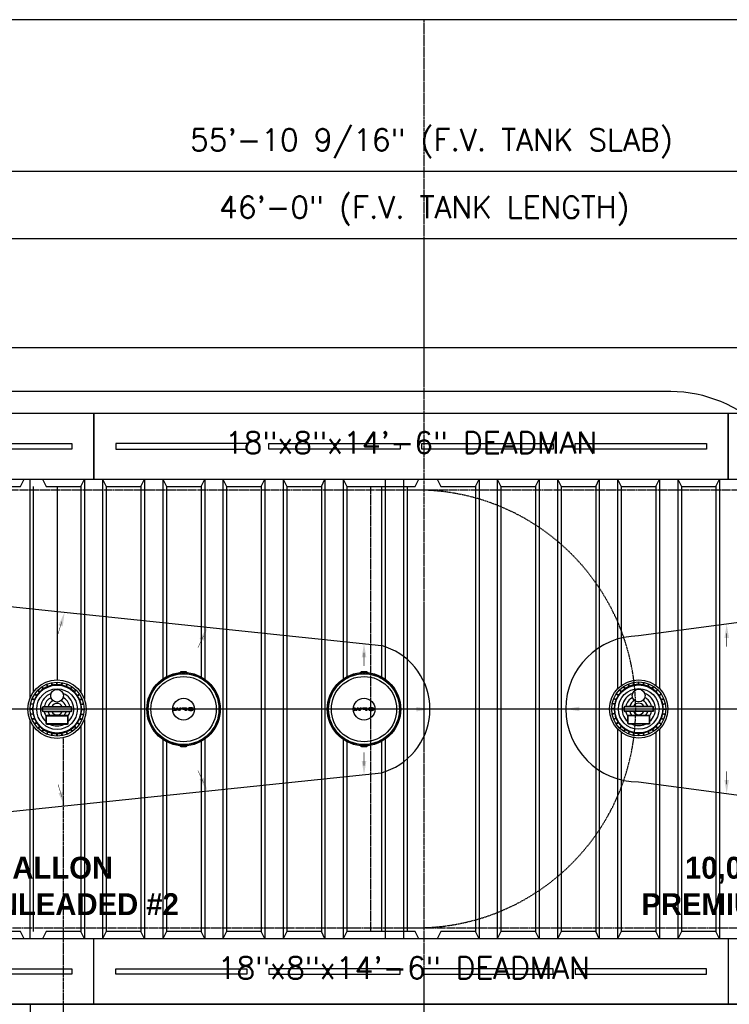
# Model space of a CAD drawing. Extents: x -169 to 7270, y -140 to 2984.
# Tile 493 of 656: x 1587 to 1782, y 1398 to 1668. Entities that reach past the tile are written whole.
import ezdxf
from ezdxf.enums import TextEntityAlignment as Align

# ---------------------------------------------------------------- set-up
doc = ezdxf.new("R2010")
doc.units = 0
doc.header["$MEASUREMENT"] = 0
doc.header["$PDSIZE"] = 1
for name, pattern in [('CENTER1', [0.6625, 0.5, -0.075, 0.0125, -0.075]), ('HIDDEN3', [0.1875, 0.125, -0.0625]), ('VENT', [0.04, 0.02, -0.02])]:
    doc.linetypes.add(name, pattern=pattern)
doc.layers.get('DEFPOINTS').update_dxf_attribs({"linetype": 'CONTINUOUS'})
for name, color, linetype in [('DIM', 3, 'CONTINUOUS'), ('FREEZE-OUTLINE-TITLES', 60, 'CONTINUOUS'), ('MULTI-PORT-MANHOLE-HATCH', 252, 'CONTINUOUS'), ('PIPIMG-PRODUCT-PREMIUM', 5, 'CONTINUOUS'), ('PIPING-VENT', 3, 'VENT'), ('TANK-ANCHOR', 4, 'CONTINUOUS'), ('TANK-DESCRIPTION', 3, 'CONTINUOUS'), ('TANK-MANHOLE-COVER-18', 2, 'CONTINUOUS'), ('TANK-MANHOLE-COVER-HATCH-18', 7, 'CONTINUOUS'), ('TANK-MANWAY', 5, 'CONTINUOUS'), ('TANK-SLAB', 6, 'CONTINUOUS'), ('TANK-SLOPE', 3, 'CONTINUOUS'), ('TANK-UST', 5, 'CONTINUOUS'), ('TANK-UST-RIB', 7, 'CONTINUOUS'), ('TEXT', 3, 'CONTINUOUS')]:
    doc.layers.add(name, color=color, linetype=linetype)
doc.layers.add('FREEZE-LINES', color=8, linetype='CONTINUOUS', plot=False)
doc.styles.add('BOLD', font='bold', dxfattribs={"height": 7.2})
doc.styles.add('SIMPLEX', font='simplex')
doc.dimstyles.new('DIM64', dxfattribs={"dimscale": 64, "dimtxt": 0.09375, "dimasz": 0.09375, "dimexe": 0.0625, "dimexo": 0.0625, "dimgap": 0.046875, "dimtad": 1, "dimdec": 4, "dimzin": 3, "dimdsep": 46, "dimlunit": 4, "dimtxsty": 'SIMPLEX', "dimcen": 0, "dimclrd": 256, "dimclre": 256, "dimclrt": 256, "dimadec": 0, "dimazin": 0, "dimtfac": 1, "dimtdec": 4, "dimtmove": 0, "dimatfit": 3, "dimfxl": 1, "dimfrac": 2, "dimtolj": 1, "dimtzin": 0, "dimarcsym": 0})

# ---------------------------------------------------------------- blocks, each defined once
blk = doc.blocks.new('*D23')
at = {"layer": 'DEFPOINTS', "color": 0, "transparency": 16777216}
for p in [(2035.22, 1626.52), (1364.64, 1578.02), (2035.22, 1578.02)]:
    blk.add_point(p, dxfattribs=at)
at = {"layer": 'DIM', "lineweight": -2, "transparency": 16777216}
for p, q in [((1364.64, 1582.02), (1364.64, 1630.52)), ((2035.22, 1582.02), (2035.22, 1630.52)), ((1370.64, 1626.52), (2029.22, 1626.52))]:
    blk.add_line(p, q, dxfattribs=at)
at = {"layer": 'DIM', "transparency": 16777216}
for points in [[(1370.64, 1627.52), (1370.64, 1625.52), (1364.64, 1626.52)], [(2029.22, 1627.52), (2029.22, 1625.52), (2035.22, 1626.52)]]:
    blk.add_solid(points, dxfattribs=at)
at = {"layer": 'DIM', "transparency": 16777216, "insert": (1699.93, 1634.09), "char_height": 6, "attachment_point": 5, "style": 'SIMPLEX'}
blk.add_mtext('\\A1;55\'-10 9/16" (F.V. TANK SLAB)', dxfattribs=at)
blk = doc.blocks.new('*D25')
at = {"layer": 'DEFPOINTS', "color": 0, "transparency": 16777216}
for p in [(1422, 1608.02), (1974.01, 1608.02), (1974.01, 1608.02)]:
    blk.add_point(p, dxfattribs=at)
at = {"layer": 'DIM', "lineweight": -2, "transparency": 16777216}
blk.add_line((1428, 1608.02), (1968.01, 1608.02), dxfattribs=at)
at = {"layer": 'DIM', "transparency": 16777216}
for points in [[(1428, 1609.02), (1428, 1607.02), (1422, 1608.02)], [(1968.01, 1609.02), (1968.01, 1607.02), (1974.01, 1608.02)]]:
    blk.add_solid(points, dxfattribs=at)
at = {"layer": 'DIM', "transparency": 16777216, "insert": (1698, 1615.59), "char_height": 6, "attachment_point": 5, "style": 'SIMPLEX'}
blk.add_mtext('\\A1;46\'-0" (F.V. TANK LENGTH)', dxfattribs=at)

msp = doc.modelspace()

# ---------------------------------------------------------------- hatches: boundary and pattern name
at = {"layer": 'TANK-MANHOLE-COVER-HATCH-18', "linetype": 'Continuous'}
for points in [[(1630.942, 1479.34024), (1631.30287, 1479.34017), (1630.83484, 1478.60342), (1630.52748, 1478.60347), (1630.25178, 1479.16336), (1629.97588, 1478.60357), (1629.66852, 1478.60363), (1629.20075, 1479.34055), (1629.56162, 1479.34049), (1629.81811, 1478.77923), (1630.07206, 1479.3404), (1630.43156, 1479.34033), (1630.68531, 1478.77908)], [(1629.43114, 1478.59955, -1), (1629.2802, 1478.59958, -1)], [(1680.442, 1479.34024), (1680.80287, 1479.34017), (1680.33484, 1478.60342), (1680.02748, 1478.60347), (1679.75178, 1479.16336), (1679.47588, 1478.60357), (1679.16852, 1478.60363), (1678.70075, 1479.34055), (1679.06162, 1479.34049), (1679.31811, 1478.77923), (1679.57206, 1479.3404), (1679.93156, 1479.34033), (1680.18531, 1478.77908)], [(1678.93114, 1478.59955, -1), (1678.7802, 1478.59958, -1)]]:
    msp.add_hatch(color=256, dxfattribs=at).paths.add_polyline_path(points)
h = msp.add_hatch(color=256, dxfattribs=at)
h.paths.add_polyline_path([(1631.71451, 1479.3058), (1631.79136, 1479.32499), (1631.87369, 1479.33596), (1631.95876, 1479.34006), (1632.76832, 1479.33991), (1632.76819, 1478.60307), (1632.42378, 1478.60313), (1632.42384, 1478.88717), (1631.95868, 1478.88725), (1631.87361, 1478.89138), (1631.79128, 1478.90237), (1631.71444, 1478.92022), (1631.64584, 1478.94631), (1631.58821, 1478.9765), (1631.54294, 1479.01219), (1631.51276, 1479.05199), (1631.4963, 1479.09315), (1631.49631, 1479.13432), (1631.51278, 1479.17548), (1631.54298, 1479.21389), (1631.58826, 1479.24956), (1631.6459, 1479.28111)])
h.paths.add_polyline_path([(1632.4239, 1479.22471), (1631.95874, 1479.2248), (1631.89974, 1479.22069), (1631.84485, 1479.20972), (1631.79819, 1479.19189), (1631.76114, 1479.16857), (1631.73918, 1479.14251), (1631.73094, 1479.11369), (1631.73917, 1479.08488), (1631.76112, 1479.05743), (1631.79816, 1479.0341), (1631.84481, 1479.01762), (1631.8997, 1479.00526), (1631.9587, 1479.00251), (1632.42386, 1479.00242)], flags=16)
h = msp.add_hatch(color=256, dxfattribs=at)
h.paths.add_polyline_path([(1633.2362, 1479.16694), (1633.30207, 1479.20809), (1633.38028, 1479.24512), (1633.46948, 1479.27667), (1633.56691, 1479.30272), (1633.67119, 1479.32191), (1633.77959, 1479.33424), (1633.89211, 1479.33971), (1634.00463, 1479.33694), (1634.1144, 1479.32869), (1634.22142, 1479.31221), (1634.32296, 1479.29023), (1634.41626, 1479.2614), (1634.49995, 1479.22708), (1634.5713, 1479.18728), (1634.63166, 1479.14336), (1634.67694, 1479.0967), (1634.7006, 1479.05964), (1634.71809, 1479.02259), (1634.72631, 1478.97045), (1634.71807, 1478.91968), (1634.69473, 1478.86892), (1634.6563, 1478.8209), (1634.62014, 1478.78951), (1634.57122, 1478.75505), (1634.49986, 1478.71527), (1634.41615, 1478.68098), (1634.32284, 1478.65219), (1634.2213, 1478.62888), (1634.11427, 1478.6138), (1634.0045, 1478.60422), (1633.89198, 1478.60287), (1633.77946, 1478.60838), (1633.67107, 1478.62075), (1633.56679, 1478.63997), (1633.46937, 1478.66606), (1633.38019, 1478.69764), (1633.30198, 1478.7347), (1633.23612, 1478.77587), (1633.18399, 1478.82117), (1633.14558, 1478.8692), (1633.12226, 1478.91997), (1633.11404, 1478.97074), (1633.12228, 1479.02288), (1633.14562, 1479.07228), (1633.18405, 1479.12029)])
h.paths.add_polyline_path([(1633.47218, 1479.06124), (1633.44885, 1479.01734), (1633.44061, 1478.97068), (1633.44883, 1478.9254), (1633.47215, 1478.88149), (1633.51194, 1478.84032), (1633.56544, 1478.80326), (1633.6313, 1478.77169), (1633.70677, 1478.74835), (1633.78909, 1478.7305), (1633.87553, 1478.72225), (1633.96472, 1478.72223), (1634.05117, 1478.73045), (1634.1335, 1478.74827), (1634.20897, 1478.77158), (1634.27484, 1478.80313), (1634.32699, 1478.84017), (1634.36679, 1478.88133), (1634.3915, 1478.92523), (1634.39974, 1478.97051), (1634.39151, 1479.01717), (1634.36682, 1479.06108), (1634.32704, 1479.10225), (1634.2749, 1479.13931), (1634.20905, 1479.16951), (1634.13358, 1479.19422), (1634.05126, 1479.2107), (1633.96481, 1479.21895), (1633.87562, 1479.21896), (1633.78918, 1479.21075), (1633.70685, 1479.19429), (1633.63137, 1479.16961), (1633.56551, 1479.13943), (1633.51198, 1479.1024)], flags=16)
h = msp.add_hatch(color=256, dxfattribs=at)
h.paths.add_polyline_path([(1681.21451, 1479.3058), (1681.29136, 1479.32499), (1681.37369, 1479.33596), (1681.45876, 1479.34006), (1682.26832, 1479.33991), (1682.26819, 1478.60307), (1681.92378, 1478.60313), (1681.92384, 1478.88717), (1681.45868, 1478.88725), (1681.37361, 1478.89138), (1681.29128, 1478.90237), (1681.21444, 1478.92022), (1681.14584, 1478.94631), (1681.08821, 1478.9765), (1681.04294, 1479.01219), (1681.01276, 1479.05199), (1680.9963, 1479.09315), (1680.99631, 1479.13432), (1681.01278, 1479.17548), (1681.04298, 1479.21389), (1681.08826, 1479.24956), (1681.1459, 1479.28111)])
h.paths.add_polyline_path([(1681.9239, 1479.22471), (1681.45874, 1479.2248), (1681.39974, 1479.22069), (1681.34485, 1479.20972), (1681.29819, 1479.19189), (1681.26114, 1479.16857), (1681.23918, 1479.14251), (1681.23094, 1479.11369), (1681.23917, 1479.08488), (1681.26112, 1479.05743), (1681.29816, 1479.0341), (1681.34481, 1479.01762), (1681.3997, 1479.00526), (1681.4587, 1479.00251), (1681.92386, 1479.00242)], flags=16)
h = msp.add_hatch(color=256, dxfattribs=at)
h.paths.add_polyline_path([(1682.7362, 1479.16694), (1682.80207, 1479.20809), (1682.88028, 1479.24512), (1682.96948, 1479.27667), (1683.06691, 1479.30272), (1683.17119, 1479.32191), (1683.27959, 1479.33424), (1683.39211, 1479.33971), (1683.50463, 1479.33694), (1683.6144, 1479.32869), (1683.72142, 1479.31221), (1683.82296, 1479.29023), (1683.91626, 1479.2614), (1683.99995, 1479.22708), (1684.0713, 1479.18728), (1684.13166, 1479.14336), (1684.17694, 1479.0967), (1684.2006, 1479.05964), (1684.21809, 1479.02259), (1684.22631, 1478.97045), (1684.21807, 1478.91968), (1684.19473, 1478.86892), (1684.1563, 1478.8209), (1684.12014, 1478.78951), (1684.07122, 1478.75505), (1683.99986, 1478.71527), (1683.91615, 1478.68098), (1683.82284, 1478.65219), (1683.7213, 1478.62888), (1683.61427, 1478.6138), (1683.5045, 1478.60422), (1683.39198, 1478.60287), (1683.27946, 1478.60838), (1683.17107, 1478.62075), (1683.06679, 1478.63997), (1682.96937, 1478.66606), (1682.88019, 1478.69764), (1682.80198, 1478.7347), (1682.73612, 1478.77587), (1682.68399, 1478.82117), (1682.64558, 1478.8692), (1682.62226, 1478.91997), (1682.61404, 1478.97074), (1682.62228, 1479.02288), (1682.64562, 1479.07228), (1682.68405, 1479.12029)])
h.paths.add_polyline_path([(1682.97218, 1479.06124), (1682.94885, 1479.01734), (1682.94061, 1478.97068), (1682.94883, 1478.9254), (1682.97215, 1478.88149), (1683.01194, 1478.84032), (1683.06544, 1478.80326), (1683.1313, 1478.77169), (1683.20677, 1478.74835), (1683.28909, 1478.7305), (1683.37553, 1478.72225), (1683.46472, 1478.72223), (1683.55117, 1478.73045), (1683.6335, 1478.74827), (1683.70897, 1478.77158), (1683.77484, 1478.80313), (1683.82699, 1478.84017), (1683.86679, 1478.88133), (1683.8915, 1478.92523), (1683.89974, 1478.97051), (1683.89151, 1479.01717), (1683.86682, 1479.06108), (1683.82704, 1479.10225), (1683.7749, 1479.13931), (1683.70905, 1479.16951), (1683.63358, 1479.19422), (1683.55126, 1479.2107), (1683.46481, 1479.21895), (1683.37562, 1479.21896), (1683.28918, 1479.21075), (1683.20685, 1479.19429), (1683.13137, 1479.16961), (1683.06551, 1479.13943), (1683.01198, 1479.1024)], flags=16)

# ---------------------------------------------------------------- linework, layer by layer
at = {"layer": 'FREEZE-LINES', "color": 8, "linetype": 'CENTER1'}
msp.add_line((1698, 1128.01471), (1698, 1668.01471), dxfattribs=at)
at = {"layer": 'FREEZE-LINES', "linetype": 'Continuous'}
msp.add_line((2220, 1398.01839), (1176, 1398.01839), dxfattribs=at)
at = {"layer": 'FREEZE-OUTLINE-TITLES', "linetype": 'Continuous'}
msp.add_lwpolyline([(2220, 1668.02207), (1176, 1668.02207), (1176, 1128.01471), (2220, 1128.01471)], close=True, dxfattribs=at)
at = {"layer": 'MULTI-PORT-MANHOLE-HATCH'}
msp.add_line((1422, 1479.01916), (2010, 1479.01916), dxfattribs=at)
at = {"layer": 'PIPIMG-PRODUCT-PREMIUM'}
msp.add_line((1765.58908, 1566.01839), (1364.64415, 1566.01839), dxfattribs=at)
msp.add_arc((1765.58908, 1530.01839), 36, 45, 90, dxfattribs=at)
at = {"layer": 'PIPING-VENT', "ltscale": 3}
msp.add_line((2035.21651, 1398.01839), (1607.25, 1398.01839), dxfattribs=at)
at = {"layer": 'TANK-ANCHOR'}
for points in [[(1607.35585, 1560.01839), (1410.13934, 1560.01839), (1410.13934, 1542.01839), (1607.35585, 1542.01839)], [(1781.35585, 1560.01839), (1607.35585, 1560.01839), (1607.35585, 1542.01839), (1781.35585, 1542.01839)], [(1978.57236, 1560.01839), (1781.35585, 1560.01839), (1781.35585, 1542.01839), (1978.57236, 1542.01839)], [(1607.35585, 1416.01839), (1410, 1416.01839), (1410, 1398.01839), (1607.35585, 1398.01839)], [(1781.35585, 1398.01993), (1607.35585, 1398.01993), (1607.35585, 1416.01993), (1781.35585, 1416.01993)], [(1978.57236, 1416.01839), (1781.35585, 1416.01839), (1781.35585, 1398.01839), (1978.57236, 1398.01839)], [(1590, 1398.01839), (1410, 1398.01839), (1410, 1380.01839), (1590, 1380.01839)], [(1590, 1380.01839), (1590, 1398.01839), (1806, 1398.01839), (1806, 1380.01839)]]:
    msp.add_lwpolyline(points, close=True, dxfattribs=at)
at = {"layer": 'TANK-ANCHOR', "color": 7}
for points in [[(1565.35585, 1550.26839), (1565.35585, 1551.76839), (1601.35585, 1551.76839), (1601.35585, 1550.26839)], [(1649.35585, 1550.26839), (1649.35585, 1551.76839), (1613.35585, 1551.76839), (1613.35585, 1550.26839)], [(1655.35585, 1550.26839), (1655.35585, 1551.76839), (1691.35585, 1551.76839), (1691.35585, 1550.26839)], [(1697.35585, 1550.26839), (1697.35585, 1551.76839), (1733.35585, 1551.76839), (1733.35585, 1550.26839)], [(1739.35585, 1550.26839), (1739.35585, 1551.76839), (1775.35585, 1551.76839), (1775.35585, 1550.26839)], [(1565.35585, 1406.26839), (1565.35585, 1407.76839), (1601.35585, 1407.76839), (1601.35585, 1406.26839)], [(1649.35585, 1407.76993), (1649.35585, 1406.26993), (1613.35585, 1406.26993), (1613.35585, 1407.76993)], [(1655.35585, 1407.76993), (1655.35585, 1406.26993), (1691.35585, 1406.26993), (1691.35585, 1407.76993)], [(1697.35585, 1407.76993), (1697.35585, 1406.26993), (1733.35585, 1406.26993), (1733.35585, 1407.76993)], [(1739.35585, 1407.76993), (1739.35585, 1406.26993), (1775.35585, 1406.26993), (1775.35585, 1407.76993)]]:
    msp.add_lwpolyline(points, close=True, dxfattribs=at)
at = {"layer": 'TANK-MANHOLE-COVER-18', "color": 1, "linetype": 'Continuous'}
for p, q in [((1632.61276, 1468.84852), (1632.87214, 1469.10918)), ((1682.11276, 1468.84852), (1682.37214, 1469.10918))]:
    msp.add_line(p, q, dxfattribs=at)
at = {"layer": 'TANK-MANHOLE-COVER-18', "color": 4, "linetype": 'Continuous'}
for points in [[(1631.25663, 1489.24158), (1632.66583, 1489.24133, -0.196009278), (1632.70952, 1489.2235), (1632.96581, 1488.97279, -0.904675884), (1632.9622, 1468.93582), (1632.70582, 1468.68519, -0.196009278), (1632.66212, 1468.66739), (1631.25293, 1468.66764, -0.196009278), (1631.20923, 1468.68546), (1630.9531, 1468.93603, -0.904814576), (1630.9567, 1488.9733), (1631.21293, 1489.22377, -0.196009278)], [(1680.75663, 1489.24158), (1682.16583, 1489.24133, -0.196009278), (1682.20952, 1489.2235), (1682.46581, 1488.97279, -0.904675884), (1682.4622, 1468.93582), (1682.20582, 1468.68519, -0.196009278), (1682.16212, 1468.66739), (1680.75293, 1468.66764, -0.196009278), (1680.70923, 1468.68546), (1680.4531, 1468.93603, -0.904814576), (1680.4567, 1488.9733), (1680.71293, 1489.22377, -0.196009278)]]:
    msp.add_lwpolyline(points, format="xyb", close=True, dxfattribs=at)
at = {"layer": 'TANK-MANHOLE-COVER-18', "color": 1, "linetype": 'Continuous'}
for points in [[(1631.06088, 1469.19859, -0.912362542), (1631.06439, 1488.7107), (1631.10061, 1488.63543, -0.044356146), (1632.82159, 1488.635), (1632.8565, 1488.71037, -0.912362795), (1632.85299, 1469.19827), (1632.81811, 1469.27365, -0.044356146), (1631.09712, 1469.27384)], [(1632.7912, 1488.66659), (1632.81941, 1488.72812), (1632.57796, 1488.96966), (1631.34303, 1488.96988), (1631.10149, 1488.72843), (1631.13091, 1488.66699, -0.042658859)], [(1680.56088, 1469.19859, -0.912362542), (1680.56439, 1488.7107), (1680.60061, 1488.63543, -0.044356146), (1682.32159, 1488.635), (1682.3565, 1488.71037, -0.912362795), (1682.35299, 1469.19827), (1682.31811, 1469.27365, -0.044356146), (1680.59712, 1469.27384)], [(1682.2912, 1488.66659), (1682.31941, 1488.72812), (1682.07796, 1488.96966), (1680.84303, 1488.96988), (1680.60149, 1488.72843), (1680.63091, 1488.66699, -0.042658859)], [(1632.7877, 1469.24208), (1632.81589, 1469.18054), (1632.57435, 1468.93909), (1631.33942, 1468.93931), (1631.09797, 1469.18085), (1631.12741, 1469.24228, 0.042658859)], [(1682.2877, 1469.24208), (1682.31589, 1469.18054), (1682.07435, 1468.93909), (1680.83942, 1468.93931), (1680.59797, 1469.18085), (1680.62741, 1469.24228, 0.042658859)]]:
    msp.add_lwpolyline(points, format="xyb", close=True, dxfattribs=at)
at = {"layer": 'TANK-MANHOLE-COVER-18', "color": 2, "linetype": 'Continuous'}
for centre, radius in [((1631.95869, 1478.95448), 9.70655), ((1631.95869, 1478.95448), 8.9505), ((1681.45869, 1478.95448), 9.70655), ((1681.45869, 1478.95448), 8.9505), ((1631.95869, 1478.95448), 2.98304), ((1681.45869, 1478.95448), 2.98304)]:
    msp.add_circle(centre, radius, dxfattribs=at)
at = {"layer": 'TANK-MANHOLE-COVER-HATCH-18', "linetype": 'Continuous'}
for points in [[(1630.83484, 1478.60342), (1630.52748, 1478.60347), (1630.25178, 1479.16336), (1629.97588, 1478.60357), (1629.66852, 1478.60363), (1629.20075, 1479.34055), (1629.56162, 1479.34049), (1629.81811, 1478.77923), (1630.07206, 1479.3404), (1630.43156, 1479.34033), (1630.68531, 1478.77908), (1630.942, 1479.34024), (1631.30287, 1479.34017)], [(1631.71451, 1479.3058), (1631.79136, 1479.32499), (1631.87369, 1479.33596), (1631.95876, 1479.34006), (1632.76832, 1479.33991), (1632.76819, 1478.60307), (1632.42378, 1478.60313), (1632.42384, 1478.88717), (1631.95868, 1478.88725), (1631.87361, 1478.89138), (1631.79128, 1478.90237), (1631.71444, 1478.92022), (1631.64584, 1478.94631), (1631.58821, 1478.9765), (1631.54294, 1479.01219), (1631.51276, 1479.05199), (1631.4963, 1479.09315), (1631.49631, 1479.13432), (1631.51278, 1479.17548), (1631.54298, 1479.21389), (1631.58826, 1479.24956), (1631.6459, 1479.28111)], [(1631.84485, 1479.20972), (1631.89974, 1479.22069), (1631.95874, 1479.2248), (1632.4239, 1479.22471), (1632.42386, 1479.00242), (1631.9587, 1479.00251), (1631.8997, 1479.00526), (1631.84481, 1479.01762), (1631.79816, 1479.0341), (1631.76112, 1479.05743), (1631.73917, 1479.08488), (1631.73094, 1479.11369), (1631.73918, 1479.14251), (1631.76114, 1479.16857), (1631.79819, 1479.19189)], [(1633.11404, 1478.97074), (1633.12226, 1478.91997), (1633.14558, 1478.8692), (1633.18399, 1478.82117), (1633.23612, 1478.77587), (1633.30198, 1478.7347), (1633.38019, 1478.69764), (1633.46937, 1478.66606), (1633.56679, 1478.63997), (1633.67107, 1478.62075), (1633.77946, 1478.60838), (1633.89198, 1478.60287), (1634.0045, 1478.60422), (1634.11427, 1478.6138), (1634.2213, 1478.62888), (1634.32284, 1478.65219), (1634.41615, 1478.68098), (1634.49986, 1478.71527), (1634.57122, 1478.75505), (1634.62014, 1478.78951), (1634.6563, 1478.8209), (1634.69473, 1478.86892), (1634.71807, 1478.91968), (1634.72631, 1478.97045), (1634.71809, 1479.02259), (1634.7006, 1479.05964), (1634.67694, 1479.0967), (1634.63166, 1479.14336), (1634.5713, 1479.18728), (1634.49995, 1479.22708), (1634.41626, 1479.2614), (1634.32296, 1479.29023), (1634.22142, 1479.31221), (1634.1144, 1479.32869), (1634.00463, 1479.33694), (1633.89211, 1479.33971), (1633.77959, 1479.33424), (1633.67119, 1479.32191), (1633.56691, 1479.30272), (1633.46948, 1479.27667), (1633.38028, 1479.24512), (1633.30207, 1479.20809), (1633.2362, 1479.16694), (1633.18405, 1479.12029), (1633.14562, 1479.07228), (1633.12228, 1479.02288)], [(1633.63137, 1479.16961), (1633.56551, 1479.13943), (1633.51198, 1479.1024), (1633.47218, 1479.06124), (1633.44885, 1479.01734), (1633.44061, 1478.97068), (1633.44883, 1478.9254), (1633.47215, 1478.88149), (1633.51194, 1478.84032), (1633.56544, 1478.80326), (1633.6313, 1478.77169), (1633.70677, 1478.74835), (1633.78909, 1478.7305), (1633.87553, 1478.72225), (1633.96472, 1478.72223), (1634.05117, 1478.73045), (1634.1335, 1478.74827), (1634.20897, 1478.77158), (1634.27484, 1478.80313), (1634.32699, 1478.84017), (1634.36679, 1478.88133), (1634.3915, 1478.92523), (1634.39974, 1478.97051), (1634.39151, 1479.01717), (1634.36682, 1479.06108), (1634.32704, 1479.10225), (1634.2749, 1479.13931), (1634.20905, 1479.16951), (1634.13358, 1479.19422), (1634.05126, 1479.2107), (1633.96481, 1479.21895), (1633.87562, 1479.21896), (1633.78918, 1479.21075), (1633.70685, 1479.19429)], [(1680.33484, 1478.60342), (1680.02748, 1478.60347), (1679.75178, 1479.16336), (1679.47588, 1478.60357), (1679.16852, 1478.60363), (1678.70075, 1479.34055), (1679.06162, 1479.34049), (1679.31811, 1478.77923), (1679.57206, 1479.3404), (1679.93156, 1479.34033), (1680.18531, 1478.77908), (1680.442, 1479.34024), (1680.80287, 1479.34017)], [(1681.21451, 1479.3058), (1681.29136, 1479.32499), (1681.37369, 1479.33596), (1681.45876, 1479.34006), (1682.26832, 1479.33991), (1682.26819, 1478.60307), (1681.92378, 1478.60313), (1681.92384, 1478.88717), (1681.45868, 1478.88725), (1681.37361, 1478.89138), (1681.29128, 1478.90237), (1681.21444, 1478.92022), (1681.14584, 1478.94631), (1681.08821, 1478.9765), (1681.04294, 1479.01219), (1681.01276, 1479.05199), (1680.9963, 1479.09315), (1680.99631, 1479.13432), (1681.01278, 1479.17548), (1681.04298, 1479.21389), (1681.08826, 1479.24956), (1681.1459, 1479.28111)], [(1681.34485, 1479.20972), (1681.39974, 1479.22069), (1681.45874, 1479.2248), (1681.9239, 1479.22471), (1681.92386, 1479.00242), (1681.4587, 1479.00251), (1681.3997, 1479.00526), (1681.34481, 1479.01762), (1681.29816, 1479.0341), (1681.26112, 1479.05743), (1681.23917, 1479.08488), (1681.23094, 1479.11369), (1681.23918, 1479.14251), (1681.26114, 1479.16857), (1681.29819, 1479.19189)], [(1682.61404, 1478.97074), (1682.62226, 1478.91997), (1682.64558, 1478.8692), (1682.68399, 1478.82117), (1682.73612, 1478.77587), (1682.80198, 1478.7347), (1682.88019, 1478.69764), (1682.96937, 1478.66606), (1683.06679, 1478.63997), (1683.17107, 1478.62075), (1683.27946, 1478.60838), (1683.39198, 1478.60287), (1683.5045, 1478.60422), (1683.61427, 1478.6138), (1683.7213, 1478.62888), (1683.82284, 1478.65219), (1683.91615, 1478.68098), (1683.99986, 1478.71527), (1684.07122, 1478.75505), (1684.12014, 1478.78951), (1684.1563, 1478.8209), (1684.19473, 1478.86892), (1684.21807, 1478.91968), (1684.22631, 1478.97045), (1684.21809, 1479.02259), (1684.2006, 1479.05964), (1684.17694, 1479.0967), (1684.13166, 1479.14336), (1684.0713, 1479.18728), (1683.99995, 1479.22708), (1683.91626, 1479.2614), (1683.82296, 1479.29023), (1683.72142, 1479.31221), (1683.6144, 1479.32869), (1683.50463, 1479.33694), (1683.39211, 1479.33971), (1683.27959, 1479.33424), (1683.17119, 1479.32191), (1683.06691, 1479.30272), (1682.96948, 1479.27667), (1682.88028, 1479.24512), (1682.80207, 1479.20809), (1682.7362, 1479.16694), (1682.68405, 1479.12029), (1682.64562, 1479.07228), (1682.62228, 1479.02288)], [(1683.13137, 1479.16961), (1683.06551, 1479.13943), (1683.01198, 1479.1024), (1682.97218, 1479.06124), (1682.94885, 1479.01734), (1682.94061, 1478.97068), (1682.94883, 1478.9254), (1682.97215, 1478.88149), (1683.01194, 1478.84032), (1683.06544, 1478.80326), (1683.1313, 1478.77169), (1683.20677, 1478.74835), (1683.28909, 1478.7305), (1683.37553, 1478.72225), (1683.46472, 1478.72223), (1683.55117, 1478.73045), (1683.6335, 1478.74827), (1683.70897, 1478.77158), (1683.77484, 1478.80313), (1683.82699, 1478.84017), (1683.86679, 1478.88133), (1683.8915, 1478.92523), (1683.89974, 1478.97051), (1683.89151, 1479.01717), (1683.86682, 1479.06108), (1683.82704, 1479.10225), (1683.7749, 1479.13931), (1683.70905, 1479.16951), (1683.63358, 1479.19422), (1683.55126, 1479.2107), (1683.46481, 1479.21895), (1683.37562, 1479.21896), (1683.28918, 1479.21075), (1683.20685, 1479.19429)]]:
    msp.add_lwpolyline(points, close=True, dxfattribs=at)
for centre in [(1629.35567, 1478.59957), (1678.85567, 1478.59957)]:
    msp.add_circle(centre, 0.07547, dxfattribs=at)
at = {"layer": 'TANK-MANWAY'}
for p, q in [((1593.48133, 1484.49202), (1593.09057, 1485.07659)), ((1593.58525, 1484.56148), (1593.19449, 1485.14606)), ((1594.63422, 1485.12242), (1594.36501, 1485.772)), ((1594.74969, 1485.17028), (1594.48048, 1485.81986)), ((1595.88794, 1485.5158), (1595.75063, 1486.20542)), ((1596.01053, 1485.54021), (1595.87322, 1486.22983)), ((1597.19432, 1485.65703), (1597.19418, 1486.36018)), ((1597.31932, 1485.65705), (1597.31918, 1486.36021)), ((1598.50314, 1485.54068), (1598.64019, 1486.23035)), ((1598.62575, 1485.51632), (1598.76279, 1486.20599)), ((1599.76412, 1485.17123), (1600.03308, 1485.82091)), ((1599.87962, 1485.12342), (1600.14858, 1485.7731)), ((1600.9288, 1484.56288), (1601.31934, 1485.1476)), ((1601.03274, 1484.49345), (1601.42328, 1485.07817)), ((1753.02284, 1484.55516), (1752.63208, 1485.13973)), ((1753.12676, 1484.62462), (1752.736, 1485.2092)), ((1754.17573, 1485.18556), (1753.90652, 1485.83514)), ((1754.2912, 1485.23342), (1754.02199, 1485.883)), ((1755.42945, 1485.57894), (1755.29214, 1486.26856)), ((1755.55204, 1485.60335), (1755.41473, 1486.29297)), ((1756.73582, 1485.72017), (1756.73569, 1486.42332)), ((1756.86082, 1485.72019), (1756.86069, 1486.42335)), ((1758.04465, 1485.60382), (1758.1817, 1486.29349)), ((1758.16725, 1485.57946), (1758.3043, 1486.26913)), ((1759.30563, 1485.23437), (1759.57459, 1485.88405)), ((1759.42113, 1485.18656), (1759.69009, 1485.83624)), ((1760.47031, 1484.62602), (1760.86085, 1485.21074)), ((1760.57425, 1484.55659), (1760.96479, 1485.14131)), ((1591.64969, 1482.6252), (1591.06497, 1483.01573)), ((1591.71912, 1482.72914), (1591.1344, 1483.11968)), ((1592.47358, 1483.64881), (1591.97628, 1484.14592)), ((1592.56195, 1483.73721), (1592.06465, 1484.23432)), ((1601.95241, 1483.73899), (1602.44952, 1484.23629)), ((1602.04081, 1483.65062), (1602.53792, 1484.14792)), ((1602.79562, 1482.73124), (1603.3802, 1483.122)), ((1602.86509, 1482.62732), (1603.44966, 1483.01808)), ((1751.1912, 1482.68834), (1750.60648, 1483.07888)), ((1751.26063, 1482.79228), (1750.67591, 1483.18282)), ((1752.01509, 1483.71195), (1751.51779, 1484.20906)), ((1752.10346, 1483.80035), (1751.60616, 1484.29746)), ((1761.49392, 1483.80213), (1761.99103, 1484.29943)), ((1761.58232, 1483.71376), (1762.07943, 1484.21106)), ((1762.33713, 1482.79438), (1762.9217, 1483.18514)), ((1762.40659, 1482.69046), (1762.99117, 1483.08122)), ((1590.67189, 1480.19954), (1589.98222, 1480.33659)), ((1590.69625, 1480.32214), (1590.00658, 1480.45919)), ((1591.04134, 1481.46052), (1590.39166, 1481.72948)), ((1591.08915, 1481.57601), (1590.43947, 1481.84498)), ((1603.42603, 1481.57835), (1604.0756, 1481.84756)), ((1603.47388, 1481.46288), (1604.12346, 1481.73209)), ((1603.8194, 1480.32463), (1604.50902, 1480.46194)), ((1603.84381, 1480.20204), (1604.53343, 1480.33935)), ((1750.2134, 1480.26268), (1749.52373, 1480.39973)), ((1750.23776, 1480.38528), (1749.54809, 1480.52233)), ((1750.58285, 1481.52366), (1749.93317, 1481.79262)), ((1750.63066, 1481.63915), (1749.98098, 1481.90812)), ((1762.96754, 1481.64149), (1763.61711, 1481.9107)), ((1763.01539, 1481.52602), (1763.66497, 1481.79523)), ((1763.36091, 1480.38777), (1764.05053, 1480.52508)), ((1763.38532, 1480.26518), (1764.07494, 1480.40249)), ((1590.55552, 1479.01571), (1589.85236, 1479.01558)), ((1590.55554, 1478.89071), (1589.85239, 1478.89058)), ((1590.67236, 1477.70693), (1589.98274, 1477.56962)), ((1590.69677, 1477.58434), (1590.00715, 1477.44703)), ((1603.81992, 1477.58682), (1604.50959, 1477.44978)), ((1603.84428, 1477.70943), (1604.53395, 1477.57238)), ((1603.96063, 1479.01825), (1604.66378, 1479.01839)), ((1603.96066, 1478.89325), (1604.66381, 1478.89339)), ((1750.09703, 1479.07885), (1749.39387, 1479.07872)), ((1750.09705, 1478.95385), (1749.3939, 1478.95372)), ((1750.21387, 1477.77007), (1749.52425, 1477.63276)), ((1750.23828, 1477.64748), (1749.54866, 1477.51017)), ((1763.36143, 1477.64996), (1764.0511, 1477.51292)), ((1763.38579, 1477.77257), (1764.07546, 1477.63552)), ((1763.50214, 1479.08139), (1764.20529, 1479.08153)), ((1763.50216, 1478.95639), (1764.20532, 1478.95653)), ((1591.04229, 1476.44609), (1590.39271, 1476.17688)), ((1591.09015, 1476.33061), (1590.44057, 1476.06141)), ((1591.65109, 1475.28165), (1591.06651, 1474.89088)), ((1591.72055, 1475.17773), (1591.13598, 1474.78696)), ((1592.47536, 1474.25835), (1591.97825, 1473.76105)), ((1602.04259, 1474.26016), (1602.53989, 1473.76305)), ((1602.79705, 1475.17983), (1603.38178, 1474.78929)), ((1602.86648, 1475.28377), (1603.4512, 1474.89323)), ((1603.42702, 1476.33295), (1604.0767, 1476.06399)), ((1603.47483, 1476.44845), (1604.12451, 1476.17949)), ((1750.5838, 1476.50923), (1749.93422, 1476.24002)), ((1750.63165, 1476.39375), (1749.98208, 1476.12455)), ((1751.1926, 1475.34479), (1750.60802, 1474.95403)), ((1751.26206, 1475.24087), (1750.67749, 1474.8501)), ((1752.01687, 1474.32149), (1751.51976, 1473.82419)), ((1752.10527, 1474.23312), (1751.60816, 1473.73582)), ((1761.49573, 1474.2349), (1761.99303, 1473.73779)), ((1761.5841, 1474.3233), (1762.0814, 1473.82619)), ((1762.33856, 1475.24297), (1762.92328, 1474.85243)), ((1762.40799, 1475.34691), (1762.99271, 1474.95637)), ((1762.96853, 1476.39609), (1763.61821, 1476.12713)), ((1763.01634, 1476.51159), (1763.66602, 1476.24263)), ((1592.56376, 1474.16998), (1592.06665, 1473.67268)), ((1593.48343, 1473.41552), (1593.09289, 1472.83079)), ((1593.58737, 1473.34609), (1593.19684, 1472.76137)), ((1594.63656, 1472.78555), (1594.36759, 1472.13587)), ((1594.75205, 1472.73774), (1594.48309, 1472.08806)), ((1595.81374, 1472.39263), (1595.67669, 1471.70297)), ((1595.93634, 1472.36827), (1595.79929, 1471.6786)), ((1597.12017, 1472.2519), (1597.1203, 1471.54875)), ((1597.24517, 1472.25192), (1597.2453, 1471.54877)), ((1598.42895, 1472.36874), (1598.56626, 1471.67913)), ((1598.55154, 1472.39315), (1598.68885, 1471.70354)), ((1599.76648, 1472.73869), (1600.03569, 1472.08911)), ((1599.88196, 1472.78654), (1600.15116, 1472.13697)), ((1600.93092, 1473.34748), (1601.32169, 1472.76291)), ((1601.03484, 1473.41695), (1601.42561, 1472.83237)), ((1601.95422, 1474.17176), (1602.45152, 1473.67465)), ((1753.02494, 1473.47866), (1752.6344, 1472.89393)), ((1753.12888, 1473.40923), (1752.73834, 1472.82451)), ((1754.17806, 1472.84869), (1753.9091, 1472.19901)), ((1754.29356, 1472.80088), (1754.0246, 1472.1512)), ((1755.35525, 1472.45577), (1755.2182, 1471.76611)), ((1755.47785, 1472.43141), (1755.3408, 1471.74174)), ((1756.66168, 1472.31504), (1756.66181, 1471.61189)), ((1756.78668, 1472.31506), (1756.78681, 1471.61191)), ((1757.97046, 1472.43188), (1758.10777, 1471.74227)), ((1758.09305, 1472.45629), (1758.23036, 1471.76668)), ((1759.30799, 1472.80183), (1759.5772, 1472.15225)), ((1759.42346, 1472.84968), (1759.69267, 1472.20011)), ((1760.47243, 1473.41062), (1760.86319, 1472.82605)), ((1760.57635, 1473.48009), (1760.96711, 1472.89551))]:
    msp.add_line(p, q, dxfattribs=at)
for points in [[(1593.25799, 1479.45373, -0.414213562), (1593.50794, 1479.70377), (1601.00794, 1479.70519, -0.414213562), (1601.25799, 1479.45524), (1601.25818, 1478.45524, -0.414213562), (1601.00823, 1478.20519), (1593.50823, 1478.20377, -0.414213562), (1593.25818, 1478.45373)], [(1752.7995, 1479.51687, -0.414213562), (1753.04945, 1479.76691), (1760.54945, 1479.76833, -0.414213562), (1760.7995, 1479.51838), (1760.79969, 1478.51838, -0.414213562), (1760.54974, 1478.26833), (1753.04974, 1478.26691, -0.414213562), (1752.79969, 1478.51687)], [(1752.9245, 1479.51689, -0.414213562), (1753.04948, 1479.64191), (1760.54948, 1479.64333, -0.414213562), (1760.6745, 1479.51836), (1760.67469, 1478.51836, -0.414213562), (1760.54971, 1478.39333), (1753.04971, 1478.39191, -0.414213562), (1752.92469, 1478.51689)], [(1593.38299, 1479.45375, -0.414213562), (1593.50797, 1479.57877), (1601.00797, 1479.58019, -0.414213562), (1601.13299, 1479.45522), (1601.13318, 1478.45522, -0.414213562), (1601.0082, 1478.33019), (1593.5082, 1478.32877, -0.414213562), (1593.38318, 1478.45375)], [(1594.25845, 1477.03602, -0.414213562), (1594.5084, 1477.28607), (1600.0084, 1477.28711, -0.414213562), (1600.25845, 1477.03716), (1600.25883, 1475.03716, -0.414213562), (1600.00888, 1474.78711), (1594.50888, 1474.78607, -0.414213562), (1594.25883, 1475.03602)], [(1594.38345, 1477.03604, -0.414213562), (1594.50843, 1477.16107), (1600.00843, 1477.16211, -0.414213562), (1600.13345, 1477.03713), (1600.13383, 1475.03713, -0.414213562), (1600.00885, 1474.91211), (1594.50885, 1474.91107, -0.414213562), (1594.38383, 1475.03604)], [(1753.79996, 1477.09916, -0.414213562), (1754.04991, 1477.34921), (1759.54991, 1477.35025, -0.414213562), (1759.79996, 1477.1003), (1759.80034, 1475.1003, -0.414213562), (1759.55039, 1474.85025), (1754.05039, 1474.84921, -0.414213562), (1753.80034, 1475.09916)], [(1753.92496, 1477.09918, -0.414213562), (1754.04994, 1477.22421), (1759.54994, 1477.22525, -0.414213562), (1759.67496, 1477.10027), (1759.67534, 1475.10027, -0.414213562), (1759.55036, 1474.97525), (1754.05036, 1474.97421, -0.414213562), (1753.92534, 1475.09918)]]:
    msp.add_lwpolyline(points, format="xyb", close=True, dxfattribs=at)
for centre, radius in [((1597.25809, 1478.95448), 8.0008), ((1597.25809, 1478.95448), 7.40597), ((1597.25809, 1478.95448), 6.57785), ((1756.7996, 1479.01762), 8.0008), ((1756.7996, 1479.01762), 7.40597), ((1756.7996, 1479.01762), 6.57785), ((1597.25809, 1478.95448), 5.57785), ((1597.25739, 1482.62566), 1.75), ((1756.7996, 1479.01762), 5.57785), ((1756.7989, 1482.6888), 1.75)]:
    msp.add_circle(centre, radius, dxfattribs=at)
for centre, radius, start, end in [((1597.25809, 1478.95448), 6.70285, 113.045117, 123.2266044), ((1597.25809, 1478.95448), 6.70285, 101.7951168, 111.9766044), ((1597.25809, 1478.95448), 6.70285, 90.545117, 100.7266045), ((1597.25809, 1478.95448), 6.70285, 79.2951167, 89.4766046), ((1597.25809, 1478.95448), 6.70285, 68.0451166, 78.2266044), ((1597.25809, 1478.95448), 6.70285, 56.7951168, 66.9766042), ((1756.7996, 1479.01762), 6.70285, 113.045117, 123.2266044), ((1756.7996, 1479.01762), 6.70285, 101.7951168, 111.9766044), ((1756.7996, 1479.01762), 6.70285, 90.545117, 100.7266045), ((1756.7996, 1479.01762), 6.70285, 79.2951167, 89.4766046), ((1756.7996, 1479.01762), 6.70285, 68.0451166, 78.2266044), ((1756.7996, 1479.01762), 6.70285, 56.7951168, 66.9766042), ((1597.25809, 1478.95448), 6.70285, 146.7951168, 156.9766045), ((1597.25809, 1478.95448), 6.70285, 135.5451167, 145.7266044), ((1597.25809, 1478.95448), 6.70285, 124.2951162, 134.4766042), ((1597.25809, 1478.95448), 4.57785, 111.0485886, 229.0662081), ((1597.25809, 1478.95448), 4.57785, 310.9555131, 68.9731327), ((1597.25809, 1478.95448), 6.70285, 45.5451167, 55.7266042), ((1597.25809, 1478.95448), 6.70285, 34.2951167, 44.4766045), ((1597.25809, 1478.95448), 6.70285, 23.0451168, 33.2266044), ((1756.7996, 1479.01762), 6.70285, 146.7951168, 156.9766045), ((1756.7996, 1479.01762), 6.70285, 135.5451167, 145.7266044), ((1756.7996, 1479.01762), 6.70285, 124.2951162, 134.4766042), ((1756.7996, 1479.01762), 4.57785, 111.0485886, 229.0662081), ((1756.7996, 1479.01762), 4.57785, 310.9555131, 68.9731327), ((1756.7996, 1479.01762), 6.70285, 45.5451167, 55.7266042), ((1756.7996, 1479.01762), 6.70285, 34.2951167, 44.4766045), ((1756.7996, 1479.01762), 6.70285, 23.0451168, 33.2266044), ((1597.25809, 1478.95448), 6.70285, 169.2951167, 179.4766043), ((1597.25809, 1478.95448), 6.70285, 158.0451167, 168.2266044), ((1597.25809, 1478.95448), 3.57785, 117.9124159, 167.9105897), ((1597.25809, 1478.95448), 2.57785, 115.6743518, 163.0966023), ((1597.25809, 1478.95448), 1.57785, 28.3917507, 151.6299704), ((1597.25809, 1478.95448), 2.57785, 16.9251186, 64.3473689), ((1597.25809, 1478.95448), 3.57785, 12.1111313, 62.1093056), ((1597.25809, 1478.95448), 6.70285, 11.7951168, 21.9766044), ((1597.25809, 1478.95448), 6.70285, 0.5451168, 10.7266045), ((1756.7996, 1479.01762), 6.70285, 169.2951167, 179.4766043), ((1756.7996, 1479.01762), 6.70285, 158.0451167, 168.2266044), ((1756.7996, 1479.01762), 3.57785, 117.9124159, 167.9105897), ((1756.7996, 1479.01762), 2.57785, 115.6743518, 163.0966023), ((1756.7996, 1479.01762), 1.57785, 28.3917507, 151.6299704), ((1756.7996, 1479.01762), 2.57785, 16.9251186, 64.3473689), ((1756.7996, 1479.01762), 3.57785, 12.1111313, 62.1093056), ((1756.7996, 1479.01762), 6.70285, 11.7951168, 21.9766044), ((1756.7996, 1479.01762), 6.70285, 0.5451168, 10.7266045), ((1597.25809, 1478.95448), 6.70285, 180.5451168, 190.7266045), ((1597.25809, 1478.95448), 6.70285, 191.7951168, 201.9766044), ((1597.25809, 1478.95448), 3.57785, 192.1111313, 213.0295641), ((1597.25809, 1478.95448), 2.57785, 196.9251186, 220.3274246), ((1597.25809, 1478.95448), 1.57785, 208.3917507, 331.6299704), ((1597.25809, 1478.95448), 2.57785, 319.6942965, 343.0966023), ((1597.25809, 1478.95448), 3.57785, 326.9921571, 347.9105897), ((1597.25809, 1478.95448), 6.70285, 338.0451167, 348.2266044), ((1597.25809, 1478.95448), 6.70285, 349.2951167, 359.4766043), ((1756.7996, 1479.01762), 6.70285, 180.5451168, 190.7266045), ((1756.7996, 1479.01762), 6.70285, 191.7951168, 201.9766044), ((1756.7996, 1479.01762), 3.57785, 192.1111313, 213.0295641), ((1756.7996, 1479.01762), 2.57785, 196.9251186, 220.3274246), ((1756.7996, 1479.01762), 1.57785, 208.3917507, 331.6299704), ((1756.7996, 1479.01762), 2.57785, 319.6942965, 343.0966023), ((1756.7996, 1479.01762), 3.57785, 326.9921571, 347.9105897), ((1756.7996, 1479.01762), 6.70285, 338.0451167, 348.2266044), ((1756.7996, 1479.01762), 6.70285, 349.2951167, 359.4766043), ((1597.25809, 1478.95448), 6.70285, 203.0451168, 213.2266044), ((1597.25809, 1478.95448), 6.70285, 214.2951167, 224.4766045), ((1597.25809, 1478.95448), 4.57785, 245.5782364, 294.4434839), ((1597.25809, 1478.95448), 6.70285, 315.5451167, 325.7266044), ((1597.25809, 1478.95448), 6.70285, 326.7951168, 336.9766045), ((1756.7996, 1479.01762), 6.70285, 203.0451168, 213.2266044), ((1756.7996, 1479.01762), 6.70285, 214.2951167, 224.4766045), ((1756.7996, 1479.01762), 6.70285, 225.5451167, 235.7266042), ((1756.7996, 1479.01762), 4.57785, 245.5782364, 294.4434839), ((1756.7996, 1479.01762), 6.70285, 304.2951162, 314.4766042), ((1756.7996, 1479.01762), 6.70285, 315.5451167, 325.7266044), ((1756.7996, 1479.01762), 6.70285, 326.7951168, 336.9766045), ((1597.25809, 1478.95448), 6.70285, 225.5451167, 235.7266042), ((1597.25809, 1478.95448), 6.70285, 236.7951168, 246.9766042), ((1597.25809, 1478.95448), 6.70285, 248.0451166, 258.2266044), ((1597.25809, 1478.95448), 6.70285, 259.2951167, 269.4766046), ((1597.25809, 1478.95448), 6.70285, 270.545117, 280.7266045), ((1597.25809, 1478.95448), 6.70285, 281.7951168, 291.9766044), ((1597.25809, 1478.95448), 6.70285, 293.045117, 303.2266044), ((1597.25809, 1478.95448), 6.70285, 304.2951162, 314.4766042), ((1756.7996, 1479.01762), 6.70285, 236.7951168, 246.9766042), ((1756.7996, 1479.01762), 6.70285, 248.0451166, 258.2266044), ((1756.7996, 1479.01762), 6.70285, 259.2951167, 269.4766046), ((1756.7996, 1479.01762), 6.70285, 270.545117, 280.7266045), ((1756.7996, 1479.01762), 6.70285, 281.7951168, 291.9766044), ((1756.7996, 1479.01762), 6.70285, 293.045117, 303.2266044)]:
    msp.add_arc(centre, radius, start, end, dxfattribs=at)
at = {"layer": 'TANK-SLAB'}
msp.add_lwpolyline([(2035.21651, 1218.01839), (2035.21651, 1578.01839), (1364.64415, 1578.01839), (1364.64415, 1218.01839)], close=True, dxfattribs=at)
at = {"layer": 'TANK-SLOPE'}
for p, q in [((1521.83667, 1513.58933), (1686.23679, 1496.43218)), ((1521.83667, 1444.31963), (1686.23679, 1461.47679))]:
    msp.add_line(p, q, dxfattribs=at)
msp.add_lwpolyline([(1866.91525, 1513.65247), (1756.74966, 1499.01913, 0.997512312), (1756.74966, 1459.01766), (1866.91587, 1444.3843, 1.017023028)], format="xyb", close=True, dxfattribs=at)
at = {"layer": 'TANK-SLOPE', "const_width": 0.125}
for points in [[(1598.58573, 1503.02112), (1597.51932, 1499.54002)], [(1637.4342, 1499.09), (1635.8982, 1495.78909)], [(1780.93976, 1499.73231), (1780.93976, 1496.09152)], [(1681.45868, 1494.43059), (1681.45868, 1490.78981)], [(1697.02749, 1478.95448), (1693.3867, 1478.95448)], [(1739.2923, 1479.01733), (1742.93309, 1479.01733)], [(1681.45868, 1463.47837), (1681.45868, 1467.11916)], [(1637.4342, 1458.81897), (1635.8982, 1462.11988)], [(1780.93976, 1458.30449), (1780.93976, 1461.94528)], [(1598.58573, 1454.88784), (1597.51932, 1458.36895)]]:
    msp.add_lwpolyline(points, dxfattribs=at)
at = {"layer": 'TANK-SLOPE'}
msp.add_lwpolyline([(1686.23679, 1461.47679), (1687.50717, 1461.92806, 0.705978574), (1687.5077, 1495.98075), (1686.23697, 1496.4322)], format="xyb", dxfattribs=at)
for points in [[(1597.62201, 1502.00902), (1599.318, 1505.41147), (1598.81719, 1501.64288)], [(1636.34019, 1498.22037), (1638.48892, 1501.35662), (1637.4735, 1497.69301)], [(1780.31476, 1498.48231), (1780.93976, 1502.23231), (1781.56476, 1498.48231)], [(1680.83368, 1493.18059), (1681.45868, 1496.93059), (1682.08368, 1493.18059)], [(1740.5423, 1478.39233), (1736.7923, 1479.01733), (1740.5423, 1479.64233)], [(1695.77767, 1478.3295), (1699.52767, 1478.9545), (1695.77767, 1479.5795)], [(1680.83368, 1464.72837), (1681.45868, 1460.97837), (1682.08368, 1464.72837)], [(1636.34019, 1459.6886), (1638.48892, 1456.55234), (1637.4735, 1460.21595)], [(1780.31476, 1459.55449), (1780.93976, 1455.80449), (1781.56476, 1459.55449)], [(1597.62201, 1455.89995), (1599.318, 1452.49749), (1598.81719, 1456.26609)]]:
    msp.add_solid(points, dxfattribs=at)
at = {"layer": 'TANK-UST', "color": 2, "linetype": 'HIDDEN3'}
msp.add_line((1683.25, 1540.01839), (1683.25, 1418.01839), dxfattribs=at)
at = {"layer": 'TANK-UST'}
for points in [[(1574.25, 1540.01839), (1587.25, 1540.01839), (1588.25, 1542.01839), (1593.25, 1542.01839), (1594.25, 1540.01839), (1603.75, 1540.01839), (1604.75, 1542.01839), (1609.75, 1542.01839), (1610.75, 1540.01839), (1620.25, 1540.01839), (1621.25, 1542.01839), (1626.25, 1542.01839), (1627.25, 1540.01839), (1636.75, 1540.01839), (1637.75, 1542.01839), (1642.75, 1542.01839), (1643.75, 1540.01839), (1653.25, 1540.01839), (1654.25, 1542.01839), (1659.25, 1542.01839), (1660.25, 1540.01839), (1669.75, 1540.01839), (1670.75, 1542.01839), (1675.75, 1542.01839), (1676.75, 1540.01839), (1695.5, 1540.01839), (1696.5, 1542.01839), (1701.5, 1542.01839), (1702.5, 1540.01839), (1712, 1540.01839), (1713, 1542.01839), (1718, 1542.01839), (1719, 1540.01839), (1728.5, 1540.01839), (1729.5, 1542.01839), (1734.5, 1542.01839), (1735.5, 1540.01839), (1745, 1540.01839), (1746, 1542.01839), (1751, 1542.01839), (1752, 1540.01839), (1761.5, 1540.01839), (1762.5, 1542.01839), (1767.5, 1542.01839), (1768.5, 1540.01839), (1778, 1540.01839), (1779, 1542.01839), (1784, 1542.01839)], [(1784, 1416.01839), (1779, 1416.01839), (1778, 1418.01839), (1768.5, 1418.01839), (1767.5, 1416.01839), (1762.5, 1416.01839), (1761.5, 1418.01839), (1752, 1418.01839), (1751, 1416.01839), (1746, 1416.01839), (1745, 1418.01839), (1735.5, 1418.01839), (1734.5, 1416.01839), (1729.5, 1416.01839), (1728.5, 1418.01839), (1719, 1418.01839), (1718, 1416.01839), (1713, 1416.01839), (1712, 1418.01839), (1702.5, 1418.01839), (1701.5, 1416.01839), (1696.5, 1416.01839), (1695.5, 1418.01839), (1676.75, 1418.01839), (1675.75, 1416.01839), (1670.75, 1416.01839), (1669.75, 1418.01839), (1660.25, 1418.01839), (1659.25, 1416.01839), (1654.25, 1416.01839), (1653.25, 1418.01839), (1643.75, 1418.01839), (1642.75, 1416.01839), (1637.75, 1416.01839), (1636.75, 1418.01839), (1627.25, 1418.01839), (1626.25, 1416.01839), (1621.25, 1416.01839), (1620.25, 1418.01839), (1610.75, 1418.01839), (1609.75, 1416.01839), (1604.75, 1416.01839), (1603.75, 1418.01839), (1594.25, 1418.01839), (1593.25, 1416.01839), (1588.25, 1416.01839), (1587.25, 1418.01839), (1574.25, 1418.01839)]]:
    msp.add_lwpolyline(points, dxfattribs=at)
at = {"layer": 'TANK-UST', "color": 2, "linetype": 'HIDDEN3'}
msp.add_lwpolyline([(1484.75, 1539.01839), (1480.23745, 1539.01839, 0.9539575), (1480.23745, 1419.01839), (1484.75, 1419.01839), (1580.0002, 1419.01839), (1679.01955, 1419.01839), (1904.01955, 1419.01839), (1908.51275, 1419.01839, 0.9539575), (1908.51275, 1539.01839), (1904.01955, 1539.01839), (1679.01955, 1539.01839), (1580.0002, 1539.01839)], format="xyb", close=True, dxfattribs=at)
at = {"layer": 'TANK-UST-RIB'}
for p, q in [((1589.7502, 1542.01839), (1589.7502, 1481.71933)), ((1604.7502, 1542.01839), (1604.7502, 1481.76179)), ((1626.2502, 1542.01839), (1626.2502, 1487.24869)), ((1637.7502, 1542.01839), (1637.7502, 1487.19094)), ((1659.2502, 1542.01839), (1659.2502, 1479.01916)), ((1670.7502, 1542.01839), (1670.7502, 1479.01916)), ((1675.7502, 1542.01839), (1675.7502, 1487.24869)), ((1687.2502, 1542.01839), (1687.2502, 1487.19094)), ((1692.2502, 1542.01839), (1692.2502, 1416.01839)), ((1713.0002, 1542.01839), (1713.0002, 1416.01839)), ((1718.0002, 1542.01839), (1718.0002, 1416.01839)), ((1729.5002, 1542.01839), (1729.5002, 1416.01839)), ((1734.5002, 1542.01839), (1734.5002, 1416.01839)), ((1746.0002, 1542.01839), (1746.0002, 1416.01839)), ((1751.0002, 1542.01839), (1751.0002, 1484.52941)), ((1762.5002, 1542.01839), (1762.5002, 1484.63152)), ((1590.7502, 1540.01839), (1590.7502, 1483.60853)), ((1597.2502, 1540.01839), (1597.2502, 1486.95528)), ((1603.7502, 1540.01839), (1603.7502, 1483.63051)), ((1627.2502, 1540.01839), (1627.2502, 1487.85453)), ((1636.7502, 1540.01839), (1636.7502, 1487.81011)), ((1660.2502, 1540.01839), (1660.2502, 1479.01916)), ((1669.7502, 1540.01839), (1669.7502, 1479.01916)), ((1676.7502, 1540.01839), (1676.7502, 1487.85453)), ((1686.2502, 1540.01839), (1686.2502, 1487.81011)), ((1693.2502, 1540.01839), (1693.2502, 1418.01839)), ((1712.0002, 1540.01839), (1712.0002, 1418.01839)), ((1719.0002, 1540.01839), (1719.0002, 1418.01839)), ((1728.5002, 1540.01839), (1728.5002, 1418.01839)), ((1735.5002, 1540.01839), (1735.5002, 1418.01839)), ((1745.0002, 1540.01839), (1745.0002, 1418.01839)), ((1752.0002, 1540.01839), (1752.0002, 1485.41907)), ((1761.5002, 1540.01839), (1761.5002, 1485.49196)), ((1751.0002, 1473.50584), (1751.0002, 1416.01839)), ((1752.0002, 1472.61618), (1752.0002, 1418.01839)), ((1675.7502, 1470.66028), (1675.7502, 1416.01839)), ((1676.7502, 1470.05444), (1676.7502, 1418.01839)), ((1686.2502, 1470.09885), (1686.2502, 1418.01839)), ((1687.2502, 1470.71803), (1687.2502, 1416.01839))]:
    msp.add_line(p, q, dxfattribs=at)

# ---------------------------------------------------------------- texts
at = {"layer": 'TEXT', "style": 'SIMPLEX'}
for p in [(1694.35585, 1552.01839), (1692.35585, 1408.01993)]:
    msp.add_text('18"x8"x14\'-6" DEADMAN', height=6, dxfattribs=at).set_placement(p, align=Align.MIDDLE)

# ---------------------------------------------------------------- dimensions: what is measured, and where the dimension line sits
at = {"layer": 'DIM'}
for base, p1, p2, text, picture, middle in [((2035.21651, 1626.51839), (1364.64415, 1578.01839), (2035.21651, 1578.01839), '<> (F.V. TANK SLAB)', '*D23', (1699.93033, 1634.08982)), ((1974.00617, 1608.01839), (1422, 1608.01839), (1974.00617, 1608.01839), '<> (F.V. TANK LENGTH)', '*D25', (1698.00309, 1615.58982))]:
    dim = msp.add_linear_dim(base=base, p1=p1, p2=p2, text=text, dimstyle='DIM64', dxfattribs=at)
    dim.commit()
    dim.dimension.update_dxf_attribs({"geometry": picture, "text_midpoint": middle})

# ---------------------------------------------------------------- next in the draw order: texts
at = {"layer": 'TANK-DESCRIPTION', "char_height": 6, "attachment_point": 1, "style": 'BOLD', "bg_fill": 3, "box_fill_scale": 1.5, "bg_fill_color": 256, "bg_fill_transparency": 0}
for s, insert, width in [('\\pi18.95089;14,000 GALLON \\P\\pi0.00539;REGULAR UNLEADED #2', (1533.0365, 1438.48003), 98.4997625), ('\\pi9.74825; 10,000 GALLON \\P\\pi5.68434E-014;PREMIUM UNLEADED', (1757.53572, 1438.47138), 83.2944953)]:
    msp.add_mtext(s, dxfattribs=dict(at, insert=insert, width=width))

# ---------------------------------------------------------------- next in the draw order: linework, layer by layer
at = {"layer": 'PIPING-VENT', "ltscale": 3}
msp.add_line((1599.00016, 1390.01839), (1599.00016, 1471.01683), dxfattribs=at)
at = {"layer": 'TANK-UST', "color": 2, "linetype": 'HIDDEN3'}
msp.add_lwpolyline([(1693.2502, 1419.01839), (1697.76686, 1419.01839, 0.97023306), (1697.76686, 1539.01839), (1693.2502, 1539.01839)], format="xyb", dxfattribs=at)
at = {"layer": 'TANK-UST-RIB'}
for p, q in [((1609.7502, 1542.01839), (1609.7502, 1416.01839)), ((1621.2502, 1542.01839), (1621.2502, 1416.01839)), ((1642.7502, 1542.01839), (1642.7502, 1416.01839)), ((1654.2502, 1542.01839), (1654.2502, 1416.01839)), ((1767.5002, 1542.01839), (1767.5002, 1416.01839)), ((1779.0002, 1542.01839), (1779.0002, 1416.01839)), ((1610.7502, 1540.01839), (1610.7502, 1418.01839)), ((1620.2502, 1540.01839), (1620.2502, 1418.01839)), ((1643.7502, 1540.01839), (1643.7502, 1418.01839)), ((1653.2502, 1540.01839), (1653.2502, 1418.01839)), ((1768.5002, 1540.01839), (1768.5002, 1418.01839)), ((1778.0002, 1540.01839), (1778.0002, 1418.01839)), ((1659.2502, 1479.01916), (1659.2502, 1416.01839)), ((1660.2502, 1479.01916), (1660.2502, 1418.01839)), ((1669.7502, 1479.01916), (1669.7502, 1418.01839)), ((1670.7502, 1479.01916), (1670.7502, 1416.01839)), ((1589.7502, 1476.18964), (1589.7502, 1416.01839)), ((1590.7502, 1474.30044), (1590.7502, 1418.01839)), ((1603.7502, 1474.27846), (1603.7502, 1418.01839)), ((1604.7502, 1476.14718), (1604.7502, 1416.01839)), ((1761.5002, 1472.54329), (1761.5002, 1418.01839)), ((1762.5002, 1473.40373), (1762.5002, 1416.01839)), ((1626.2502, 1470.66028), (1626.2502, 1416.01839)), ((1627.2502, 1470.05444), (1627.2502, 1418.01839)), ((1636.7502, 1470.09885), (1636.7502, 1418.01839)), ((1637.7502, 1470.71803), (1637.7502, 1416.01839))]:
    msp.add_line(p, q, dxfattribs=at)

doc.saveas('drawing.dxf')
